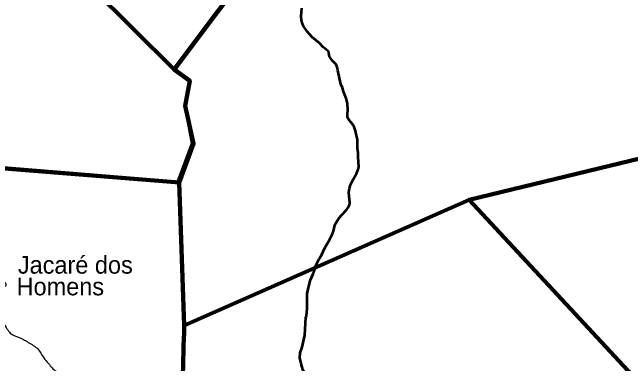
# Model space of a CAD drawing. Extents: x -1643653 to 4543381, y 1624270 to 13878484.
# Drawn here: x 697315 to 714916, y 8932043 to 8942036 of the extents above; entities that cross this region are included whole.
import ezdxf

# ---------------------------------------------------------------- set-up
doc = ezdxf.new("R2010")
doc.units = 0
doc.header["$LTSCALE"] = 200
for name, color, linetype, lineweight in [('12', 7, 'Continuous', 25), ('24', 7, 'Continuous', 25), ('27', 7, 'Continuous', 13), ('28', 7, 'Continuous', 53), ('60', 7, 'Continuous', 13), ('9', 7, 'Continuous', 90)]:
    doc.layers.add(name, color=color, linetype=linetype, lineweight=lineweight)
doc.layers.add('41', color=7, linetype='Continuous')

msp = doc.modelspace()

# ---------------------------------------------------------------- linework, layer by layer
at = {"layer": '12'}
msp.add_spline([(697097.5, 8934365.4), (697137.8, 8934298.3), (697070.7, 8934204.4), (696976.8, 8934097.1), (696963.4, 8933962.9), (696950, 8933681.2), (696923.2, 8933466.6), (696990.2, 8933278.7), (697097.5, 8933131.2), (697285.2, 8932889.7), (697486.4, 8932795.8), (697768, 8932648.2), (698036.2, 8932460.4), (698210.5, 8932205.5), (698344.6, 8932044.5), (698559.1, 8931829.8), (698787.1, 8931749.3), (698948, 8931628.6), (699390.5, 8931266.4), (699725.7, 8931105.4), (700114.6, 8930971.2), (700651, 8930850.5), (701147.1, 8930716.3), (701442.1, 8930609), (701723.7, 8930649.2), (702072.3, 8930823.6), (702233.2, 8930904.1), (702528.2, 8930850.5), (702957.3, 8930716.3), (703292.6, 8930609), (703520.5, 8930635.8), (703815.5, 8930662.7), (704056.9, 8930649.2), (704258, 8930635.8), (704499.4, 8930515.1), (704673.7, 8930380.9), (704807.8, 8930233.3), (704915.1, 8930126), (705008.9, 8930072.4), (705236.9, 8930058.9)], degree=3, dxfattribs=at)
at = {"layer": '24', "lineweight": 53}
for points in [[(707112.4, 8938537.6), (707087.7, 8938670.6), (707047.5, 8938783.2), (706998.9, 8938860.1), (706901.1, 8938969.2), (706857.7, 8939050), (706854.8, 8939130.1), (706866.7, 8939261.7), (706857.8, 8939446.3), (706814.8, 8939599.8), (706742.2, 8939780.9), (706712.9, 8939886.3), (706669.8, 8939997.2), (706579.6, 8940379.4), (706570.6, 8940449.9), (706551.5, 8940509.3), (706520.2, 8940562.7), (706419.5, 8940668.8), (706347.5, 8940779.5), (706331.3, 8940817.8), (706319.7, 8940908.8), (706302.5, 8940937.1), (706163, 8941049.9), (706059.8, 8941158.8), (705847.9, 8941335.2), (705702.7, 8941495.4), (705602.1, 8941646.2), (705560.8, 8941741.3), (705543.5, 8941811.5), (705536.3, 8941930.6), (705555.5, 8942152.9)], [(706694.7, 8936277.5), (706830.5, 8936420.4), (706877.2, 8936486.3), (706914.6, 8936562.2), (706925.8, 8936622), (706895.3, 8936909.3), (706911, 8937033.7), (706943.3, 8937127.2), (707023.2, 8937296.1), (707124.8, 8937469.7), (707160.2, 8937564.5), (707176.9, 8937639.3), (707157.3, 8937927.7), (707160, 8938043.5), (707144.2, 8938159.5), (707144.9, 8938416), (707112.4, 8938537.6)], [(706455.8, 8935807.1), (706498.6, 8935977.7), (706525, 8936043.1), (706615.1, 8936193.7), (706694.7, 8936277.5)], [(706053.6, 8935025.3), (706115.4, 8935124.2), (706210, 8935340.8), (706345.4, 8935560.9), (706345.4, 8935560.9), (706430.2, 8935735.6), (706455.8, 8935807.1)], [(705957, 8934832.6), (706016.1, 8934965.2), (706053.6, 8935025.3)], [(705904.4, 8934674.1), (705942.9, 8934801.1), (705957, 8934832.6)], [(705678, 8933377.8), (705684.3, 8933403.1), (705709.2, 8933609.6), (705711.7, 8934031.1), (705741.1, 8934209.4), (705803.6, 8934425.7), (705881, 8934596.9), (705904.4, 8934674.1)], [(705923, 8930675.2), (705922.4, 8931088), (705890.3, 8931333.3), (705852.8, 8931442.3), (705831.3, 8931475.9), (705777.1, 8931528.7), (705743, 8931598.9), (705663.1, 8931713.6), (705581.9, 8931877.1), (705542.5, 8932009.4), (705503.3, 8932209.2), (705508.2, 8932351.5), (705569.4, 8932508), (705640.5, 8932849.9), (705671.7, 8933352.4), (705678, 8933377.8)]]:
    msp.add_lwpolyline(points, dxfattribs=at)
at = {"layer": '27'}
msp.add_lwpolyline([(721735.1, 8945462.2), (705687.3, 8945423), (701918.9, 8940389.2), (702367, 8940066.2), (702236.6, 8939350.5), (702436.4, 8938315), (702230.8, 8937763), (702061.8, 8937174.3), (696166.5, 8937724.4), (694006.3, 8932846.6), (690630.4, 8932391.1), (689144, 8929202.5)], dxfattribs=at)
at = {"layer": '28'}
for points in [[(701918.9, 8940389.2), (705690.1, 8945354.7), (705684.5, 8945491.4)], [(702025.1, 8937211.1), (702436.4, 8938315), (702236.6, 8939350.5), (702367, 8940066.2), (701918.9, 8940389.2)], [(689144, 8929202.5), (690630.4, 8932391.1), (694006.3, 8932846.6), (696166.5, 8937724.4), (696283.3, 8937657.6), (696242, 8937646.6), (702061.8, 8937174.3), (702025.1, 8937211.1)]]:
    msp.add_lwpolyline(points, dxfattribs=at)
at = {"layer": '60', "lineweight": 25}
msp.add_spline([(814781, 9009175.5), (814787.2, 9009173.4), (814796.9, 9009173.4), (814799.4, 9009172.4), (814805.1, 9009174.5), (814805.6, 9009176.5), (814811.7, 9009179.5), (814811.7, 9009179.5), (814801.5, 9009181), (814790.7, 9009181.5), (814784.1, 9009183.1), (814777.4, 9009185.1), (814778.4, 9009175.5)], degree=3, dxfattribs=at)
at = {"layer": '9'}
msp.add_line((710319.1, 8936704.6), (720989.4, 8925252.2), dxfattribs=at)
for points in [[(705509.2, 8948874.2), (705653.5, 8945380.8), (701918.9, 8940415.3), (694874, 8947402.7)], [(702061.8, 8937200.5), (702473.1, 8938304.4), (702236.6, 8939376.7), (702367, 8940092.4), (701918.9, 8940415.3)], [(696242, 8937672.8), (702061.8, 8937200.5), (702208.9, 8933124.7), (710319.1, 8936704.6), (716154, 8938115.2), (724825.2, 8936103.1), (730092.7, 8935013.9)]]:
    msp.add_lwpolyline(points, dxfattribs=at)
msp.add_spline([(702208.9, 8933124.7), (702148.3, 8929984.4), (701978.2, 8928413.1), (700513.8, 8926655.1), (699226.8, 8924948.9), (697202.3, 8923439.9), (695555.4, 8922617.4), (694693, 8922383.1), (693220.9, 8922169.7), (692314.9, 8922520)], degree=3, dxfattribs=at)

# ---------------------------------------------------------------- texts
at = {"layer": '41'}
for s, p in [('Jacaré dos', (697471.9, 8934603.1)), ('Homens', (697435.6, 8933986.3))]:
    msp.add_text(s, height=500, dxfattribs=at).set_placement(p)

doc.saveas('drawing.dxf')
